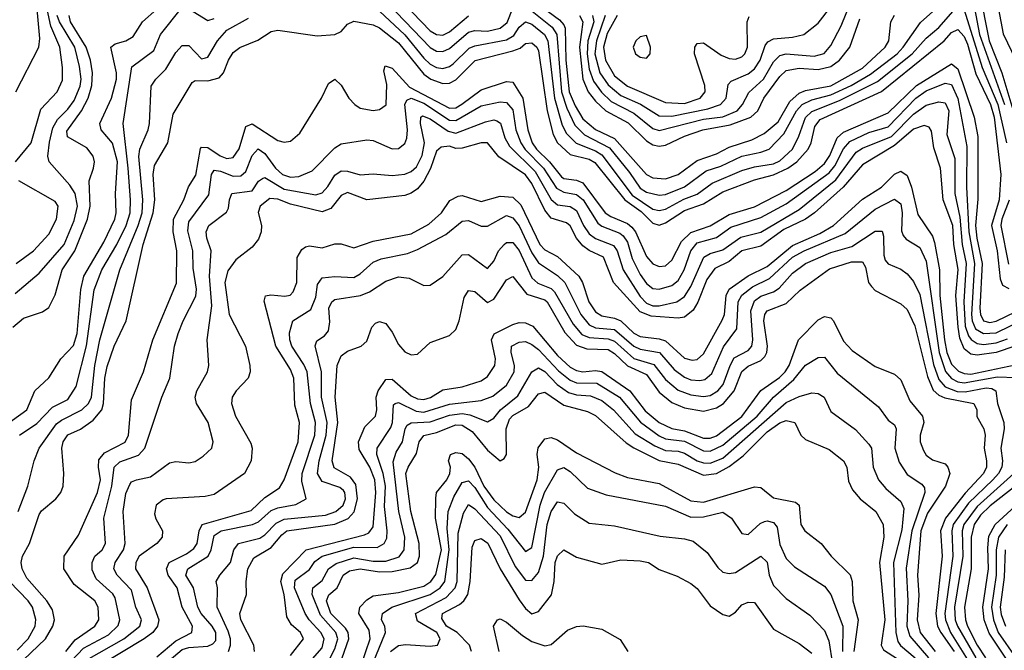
# Model space of a CAD drawing. Header units: inches. Extents: x 501365 to 657855, y 482276 to 547543.
# Tile 599 of 656: x 602758 to 605856, y 507114 to 509097. Entities that reach past the tile are written whole.
import ezdxf

# ---------------------------------------------------------------- set-up
doc = ezdxf.new("R2010")
doc.units = ezdxf.units.IN
doc.header["$MEASUREMENT"] = 0
doc.layers.add('A6500', color=7, linetype='Continuous')

msp = doc.modelspace()

# ---------------------------------------------------------------- linework, layer by layer
at = {"layer": 'A6500', "color": 5}
for points, elevation in [([(603938.3, 509178.3), (604050, 509062.2), (604070, 509049.8), (604090, 509048.6), (604110, 509058.8), (604170, 509109.3)], 3280), ([(604330, 509191), (604456.3, 509096.3), (604470, 509080.8), (604474.4, 509070), (604476.4, 508970), (604487.2, 508870), (604505.5, 508825.5), (604530, 508785.5), (604570, 508751.9), (604630, 508723.5), (604730, 508610.1), (604750, 508599.9), (604790, 508596.6), (604830, 508610.1), (604890, 508653.8), (604950, 508675.2), (604990, 508695.6), (605061.1, 508718.9), (605100.7, 508739.3), (605144.7, 508775.3), (605180.8, 508839.2), (605210, 508865.3), (605230, 508873.9), (605310, 508888.7), (605410, 508944.6), (605481, 509010), (605492.6, 509030), (605499, 509090), (605510, 509111)], 3280), ([(605750, 509195), (605777.6, 509050), (605856.8, 508830)], 3260), ([(605776.2, 509190), (605807.9, 509030), (605847.6, 508930), (605914.3, 508710)], 3280), ([(603890, 509176.5), (604050, 509009.5), (604070, 508997.9), (604090, 508996.6), (604110, 509006.3), (604170, 509057.5), (604190, 509062.8), (604230, 509061), (604270, 509070.1), (604292, 509088), (604310, 509132.9)], 3260), ([(604350, 509140.8), (604433.5, 509073.5), (604448, 509050), (604463.3, 508870), (604479.1, 508819.1), (604505, 508765), (604535.2, 508735.2), (604613.5, 508693.5), (604676.7, 508616.8), (604710, 508567.4), (604730, 508554), (604770, 508545.1), (604790, 508546.9), (604850, 508571), (604918.4, 508621.6), (604963.7, 508636.3), (605030, 508667.2), (605090, 508680.1), (605115.7, 508690), (605162, 508738), (605201.9, 508810), (605219.9, 508830), (605250, 508845.3), (605310, 508860.2), (605374.2, 508890), (605434.4, 508925.6), (605518.3, 508990), (605537.4, 509010), (605592.1, 509087.9), (605670, 509157.3)], 3260), ([(604559.9, 509110), (604564.2, 509090), (604546, 509030), (604543.6, 508990), (604550, 508941), (604563.3, 508903.2), (604588.7, 508868.7), (604619.4, 508839.4), (604690, 508802.5), (604750, 508754.2), (604770, 508748.9), (604910, 508784.3), (604970, 508791.6), (605015.2, 508810), (605032.5, 508830), (605052.4, 508867.6), (605098.2, 508910), (605130, 508964.8), (605150, 508984.2), (605170, 508989.3), (605257.4, 508982.6), (605289.4, 508990.6), (605310, 509016.1), (605342.6, 509077.4), (605371.5, 509150)], 3340), ([(605830, 509170), (605852.3, 509052.3), (605892, 508970)], 3320), ([(602710, 507818.3), (602781.3, 507870), (602806.1, 507930), (602849.6, 507970.4), (602888.2, 508030), (602928, 508072), (602939.3, 508110), (602951.1, 508248.9), (602960, 508290), (603022.7, 508397.3), (603057.9, 508470), (603062.1, 508490), (603060.1, 508550), (603066.3, 508650), (603050, 508708.4), (603015.2, 508750), (603010.6, 508770), (603047, 508850), (603062.7, 508910), (603062.8, 508930), (603045.6, 509010), (603058.9, 509021.1), (603092.8, 509030), (603115.8, 509044.1), (603144.9, 509090), (603189.5, 509130)], 3280), ([(602745.2, 508650), (602794.1, 508710), (602824.6, 508815.4), (602876.7, 508870), (602893.2, 508906.8), (602893.3, 508946.7), (602884.9, 509010), (602856.5, 509076.5), (602844.6, 509130)], 3360), ([(602746.8, 508870), (602818.9, 509010), (602821.9, 509038.1), (602812.9, 509130)], 3380), ([(602757.7, 507790), (602812.6, 507827.4), (602861.8, 507878.2), (602910, 507902.7), (602936.5, 507943.5), (602968.3, 508071.7), (602992.9, 508247.1), (603017.3, 508310), (603064.5, 508390), (603093.3, 508450), (603105.9, 508490), (603107, 508530), (603099.2, 508630), (603083.5, 508770), (603111.5, 508948.5), (603180.4, 508999.6), (603201.3, 509050), (603267, 509133)], 3260), ([(603290, 509131), (603350, 509094.3), (603370, 509100.1)], 3260), ([(603890, 509123.3), (603970, 509048.9), (604030, 508975.6), (604050, 508957.3), (604070, 508946.1), (604090, 508942.9), (604110, 508949.2), (604121.8, 508958.2), (604172.8, 509007.2), (604190, 509015), (604290, 509033.6), (604313.2, 509046.8), (604330, 509072.9), (604350, 509089.7), (604370, 509083.1), (604409.1, 509050), (604419.6, 509030), (604440.8, 508850), (604465.4, 508765.4), (604478.5, 508738.5), (604508.9, 508708.9), (604570, 508684.7), (604590, 508671.7), (604685.4, 508545.4), (604750, 508501.5), (604770, 508496.8), (604790, 508501.2), (604848, 508532), (604890, 508547.8), (604937.3, 508582.7), (605030, 508622.5), (605070, 508634.7), (605130, 508643.6), (605150, 508652.8), (605189, 508690), (605209.6, 508730.4), (605230.7, 508789.3), (605250, 508808.4), (605337.3, 508842.7), (605457.3, 508902.7), (605565.8, 508990), (605610, 509038.4), (605650, 509072), (605710, 509140.1)], 3240), ([(604600.6, 509110), (604572.5, 509030), (604568, 508990), (604583.6, 508930), (604610, 508892), (604650, 508858.7), (604711.7, 508831.7), (604770, 508794.7), (604810, 508793.9), (604923, 508817), (604963.4, 508830), (604980.4, 508850), (604987, 508893), (604996.3, 508903.7), (605050, 508926.4), (605070, 508942.4), (605087.3, 508970), (605103.9, 509016.1), (605112.3, 509027.7), (605130, 509036.8), (605190, 509041.4), (605225.3, 509050), (605270, 509086.1), (605310, 509137.4)], 3360), ([(605730, 509127.4), (605786.2, 508946.2), (605835.7, 508830), (605862.8, 508710)], 3240), ([(602736.8, 508130), (602770, 508158), (602830, 508178), (602850, 508192.4), (602870, 508231.3), (602892, 508310), (602931.5, 508370), (602972.1, 508470), (602980, 508510), (602976.7, 508590), (602990.7, 508630), (602993.8, 508650), (602990, 508667.6), (602970, 508694.3), (602908.8, 508728.8), (602906.6, 508746.6), (602952.7, 508810), (602973.4, 508850), (602985.8, 508890), (602987.7, 508930), (602981, 508970), (602967.7, 509010), (602918.6, 509090), (602913.9, 509110)], 3320), ([(602744.6, 508235.4), (602820.2, 508299.8), (602898.1, 508390), (602930, 508465.6), (602939.8, 508510), (602933.3, 508550), (602916.2, 508576.2), (602851.5, 508650), (602847.2, 508667.2), (602851.7, 508711.7), (602862.7, 508757.3), (602877.3, 508782.7), (602910, 508815.2), (602930, 508843.1), (602948.3, 508888.3), (602951.3, 508910), (602946.8, 508950), (602931.5, 509010), (602883.4, 509090), (602876.5, 509110)], 3340), ([(602754.1, 507550), (602784.4, 507630), (602804.3, 507710), (602819.7, 507750), (602874.4, 507825.6), (602890, 507838), (602954.4, 507870), (602974.6, 507890), (602984.8, 507910), (602994.3, 508010), (603010.2, 508090), (603073.9, 508310), (603131.6, 508450), (603143.5, 508490), (603145.3, 508530), (603133.6, 508666.4), (603136.6, 508690), (603162.3, 508750), (603166.5, 508770), (603172.1, 508887.9), (603187.1, 508910), (603218.6, 508941.4), (603250, 508993.8), (603270, 509015.7), (603290, 509015.8), (603330, 508973.4), (603343.3, 508976.7), (603350, 508978.7), (603380.3, 509030), (603410, 509063.5), (603478.5, 509101.5)], 3240), ([(602770, 507083.9), (602839.8, 507150), (602862.3, 507190), (602867.5, 507210), (602861.6, 507241.6), (602844.3, 507270), (602781.3, 507341.3), (602766.5, 507370), (602763.5, 507390), (602767.3, 507410), (602788.8, 507450), (602819.2, 507540.8), (602827.3, 507552.7), (602872.2, 507590), (602887.6, 507610), (602895.3, 507630), (602897.2, 507670), (602890.9, 507750), (602895.6, 507770), (602910, 507791.1), (602950, 507809.7), (602990, 507838.1), (603017.3, 507870), (603022.5, 507890), (603025.9, 507970), (603033.5, 508006.5), (603055.7, 508070), (603093.1, 508150), (603146.5, 508390), (603178.5, 508490), (603183.6, 508530), (603178.2, 508610), (603182, 508638), (603224.6, 508710), (603240.7, 508799.3), (603301, 508899), (603310, 508905.7), (603350, 508904.1), (603385.9, 508914.1), (603399.5, 508930), (603415.2, 508970), (603430, 508993.9), (603450.6, 509009.4), (603507.6, 509032.4), (603550, 509059.5), (603570, 509064.3), (603694.1, 509045.9), (603750, 509050.4), (603770, 509060.1), (603790, 509083.2), (603810, 509091.8), (603870, 509080.8), (603890, 509070.8), (603950, 509024), (604030, 508925.5), (604051.7, 508910), (604090, 508896.1), (604110, 508897.5), (604130, 508907.4), (604191.7, 508968.4), (604310, 508998.7), (604332.4, 509007.6), (604350, 509021.6), (604370, 509024), (604385.5, 509010), (604390, 508998.6), (604417.6, 508810), (604436.1, 508736.1), (604450, 508710), (604490, 508672.7), (604550, 508658.6), (604567.5, 508647.5), (604661.8, 508530), (604713.5, 508493.5), (604750, 508457.2), (604770, 508450.5), (604790, 508458.2), (604850, 508497.1), (604910, 508517.7), (604970, 508555.1), (605070, 508593.2), (605130, 508609.4), (605174.5, 508630), (605203, 508650), (605238.8, 508690), (605248.1, 508710), (605259.3, 508760.7), (605276.7, 508783.3), (605470, 508870.8), (605666.1, 509030), (605690, 509056.5), (605710, 509065.7), (605730, 509044.3), (605740.1, 509019.9), (605766.3, 508926.3), (605811.9, 508830), (605823.4, 508790), (605845, 508610), (605839.3, 508530), (605815.4, 508450), (605833, 508370), (605842.5, 508282.5), (605850, 508262), (605870, 508251.3)], 3220), ([(604519.5, 509110), (604530.2, 509090), (604519.6, 509010), (604529.6, 508910), (604546.9, 508870), (604570, 508840.4), (604602.2, 508810), (604672.7, 508772.7), (604730, 508715.5), (604750, 508703.3), (604770, 508699), (604790, 508702.6), (604850, 508730.3), (604907.9, 508750), (604993.3, 508766.7), (605058.9, 508790), (605080.2, 508810), (605099.1, 508850), (605150, 508918.5), (605170, 508937.1), (605210, 508944.7), (605270, 508940.7), (605310, 508950), (605337.8, 508970), (605370.2, 509010), (605400.8, 509099.2)], 3320), ([(604637.8, 509110), (604606.5, 509053.5), (604595.1, 509010), (604600.9, 508970), (604630, 508920.3), (604670, 508888.2), (604790, 508836.6), (604850, 508833.3), (604899.5, 508850), (604914.5, 508870), (604913.6, 508890), (604881.7, 508990), (604881.9, 509010), (604890, 509022.2), (604910, 509023.9), (604965.3, 508985.3), (604990, 508974.8), (605010, 508973.2), (605030, 508980.3), (605039.7, 508990), (605047.8, 509010), (605047, 509090), (605053.6, 509106.4)], 3380), ([(602903.6, 507110), (602933, 507147), (602994.5, 507190), (603007.4, 507210), (603005.6, 507250), (602994.5, 507270), (602930, 507321.2), (602897.1, 507370), (602897.9, 507410), (602943.7, 507476.3), (603003.2, 507610), (603013.1, 507650), (603006.1, 507690), (603007.5, 507712.5), (603025.5, 507734.5), (603090, 507768.3), (603100.6, 507790), (603110, 507901.8), (603148.1, 507990), (603177.3, 508090), (603251.4, 508268.6), (603252.6, 508370), (603240.8, 508430), (603242.5, 508470), (603274.4, 508530), (603289.2, 508570.8), (603312.2, 508607.8), (603327.7, 508692.3), (603330, 508695.9), (603350, 508695), (603388.6, 508668.6), (603410, 508660.2), (603430, 508664), (603448.9, 508691.1), (603470, 508760.5), (603490, 508769.2), (603570, 508716.5), (603590, 508712.2), (603610, 508715), (603640.1, 508739.9), (603708.2, 508850), (603730, 508896.4), (603749.4, 508910), (603770, 508890.5), (603793.8, 508850), (603812.6, 508830), (603830, 508818.6), (603870, 508811), (603890, 508814.2), (603910.8, 508829.2), (603913.1, 508893.1), (603903.5, 508936.5), (603907.9, 508952.1), (603930, 508944.2), (603985.1, 508885.1), (604110, 508818.4), (604130, 508820.2), (604149.3, 508830.7), (604210, 508876.4), (604290, 508902.9), (604310, 508900.6), (604341.6, 508850), (604357.3, 508750), (604370.8, 508710), (604384.5, 508690), (604424.6, 508650), (604462.5, 508602.5), (604470, 508597), (604510, 508592.5), (604530, 508584.2), (604600.5, 508490), (604617.8, 508477.8), (604670, 508456.1), (604684.5, 508444.5), (604695.4, 508430), (604730, 508352.3), (604750, 508329.7), (604770, 508320.3), (604790, 508322.9), (604810, 508340.3), (604840.5, 508399.5), (604870, 508428.2), (604930, 508449), (604990, 508483.8), (605070, 508508.6), (605170, 508559.4), (605260.5, 508619.5), (605290, 508645), (605306.5, 508670), (605330, 508725.3), (605350, 508743.7), (605490, 508803.7), (605579.4, 508890), (605690, 508958.1), (605710, 508942.6), (605760.6, 508790), (605772.9, 508730), (605772.4, 508532.4), (605765.3, 508450), (605769, 508410), (605786.3, 508330), (605779.3, 508190), (605781, 508170), (605790, 508150.1), (605810, 508144.9), (605830, 508149.1), (605956.3, 508210)], 3180), ([(602900.7, 507059.3), (602959.2, 507120.8), (603037.5, 507162.5), (603068.4, 507191.6), (603073.2, 507210), (603058.5, 507278.5), (603051.6, 507291.6), (602998.9, 507338.9), (602986.9, 507366.9), (602986, 507390), (602994.8, 507410), (603017.7, 507430), (603028.3, 507450), (603022.9, 507530), (603048.8, 507630), (603055.2, 507690), (603073.7, 507706.3), (603131.9, 507728.1), (603152.1, 507750), (603205.8, 507910), (603230.4, 507970), (603245.2, 508070), (603257.2, 508110), (603272.3, 508150), (603312.5, 508227.5), (603314.1, 508250), (603304.4, 508315.6), (603303.6, 508370), (603287.4, 508432.6), (603290, 508460.9), (603353.7, 508546.3), (603361.6, 508610), (603370, 508623.7), (603390, 508621), (603430, 508604.6), (603453.8, 508606.2), (603470, 508619.6), (603490, 508670.2), (603508.8, 508691.2), (603530, 508676.3), (603562.9, 508630), (603584.8, 508610), (603610, 508601.9), (603636.5, 508603.5), (603678.8, 508621.2), (603750, 508694.1), (603770, 508706.7), (603850, 508718.8), (603870, 508717.1), (603930, 508690.7), (603950, 508692.2), (603970, 508707.7), (603975.8, 508724.2), (603978.1, 508750), (603970, 508830), (603976.3, 508843.7), (603990, 508849.6), (604030, 508834.2), (604110, 508781.4), (604130, 508780.1), (604210, 508826.3), (604270, 508838.5), (604290, 508836.5), (604310, 508813.2), (604319.3, 508750), (604335.1, 508710), (604348.9, 508688.9), (604406.5, 508630), (604447.2, 508567.2), (604470, 508554.4), (604510, 508547.6), (604530.5, 508530.5), (604576.9, 508456.9), (604590, 508447.1), (604645.9, 508425.9), (604657.2, 508417.2), (604670, 508397.8), (604685.5, 508345.5), (604710, 508295.2), (604730, 508267.4), (604750, 508251.6), (604770, 508249.4), (604810, 508261), (604830, 508276.4), (604848.7, 508310), (604870, 508370.1), (604890, 508394.8), (604950, 508412.2), (604995.8, 508444.2), (605090, 508475.1), (605170, 508517.9), (605304.4, 508615.6), (605322.2, 508637.8), (605350, 508690.7), (605370, 508713.5), (605430, 508741.8), (605490, 508760.2), (605578, 508850), (605610, 508873.5), (605670, 508897.5), (605690, 508892.7), (605709.5, 508849.4), (605737.7, 508697.7), (605737.1, 508570), (605743.7, 508430), (605761.6, 508330), (605752.6, 508170), (605754.6, 508150), (605765.2, 508125.2), (605790, 508109.7), (605830, 508112.4), (605970, 508180.6)], 3160), ([(602970, 507084), (603085.8, 507150), (603136.2, 507190), (603141.6, 507210), (603124.1, 507250), (603110, 507303), (603064.8, 507350), (603054.3, 507370), (603058.8, 507390), (603085.2, 507430), (603089.9, 507450), (603083.7, 507550), (603092.8, 507607.2), (603104.6, 507635.4), (603110, 507643.5), (603126, 507650), (603170, 507659.3), (603230, 507703.2), (603250, 507707.5), (603290, 507703.5), (603310, 507707.9), (603335.6, 507724.4), (603362.5, 507750), (603367.2, 507770), (603351.1, 507830), (603314.9, 507890), (603310.4, 507910), (603315.5, 507930), (603349.3, 507990), (603353.5, 508010), (603348, 508090), (603362.6, 508197.4), (603355.2, 508290), (603360.7, 508370), (603347.2, 508410), (603345.1, 508430), (603353.4, 508450), (603408.5, 508491.5), (603415.6, 508504.4), (603418.1, 508530), (603425.9, 508550), (603490, 508558.3), (603510, 508589), (603522.4, 508597.6), (603530, 508600.6), (603590, 508564.4), (603690, 508545.8), (603710, 508552.1), (603728, 508572), (603750, 508607.7), (603770, 508621.6), (603790, 508620.7), (603830, 508609.3), (603870, 508612), (603930, 508606.9), (603970, 508610.8), (603990, 508619.4), (604006.2, 508633.8), (604024.8, 508670), (604032.1, 508710), (604019.3, 508770), (604020.2, 508790), (604025.4, 508794.6), (604050, 508785.1), (604106, 508746), (604130, 508740.2), (604224.2, 508775.8), (604250, 508781.6), (604259, 508779), (604271.2, 508771.2), (604284.9, 508724.9), (604299, 508699), (604379.8, 508619.8), (604430, 508531.5), (604450, 508515.1), (604490, 508509.3), (604510, 508497.3), (604531.8, 508450), (604550, 508423.5), (604570, 508409.3), (604626.9, 508386.9), (604637.7, 508370), (604656.3, 508310), (604710, 508226.1), (604730, 508205.3), (604750, 508197.6), (604770, 508196.9), (604825.4, 508210), (604850, 508226.9), (604870, 508258), (604910.3, 508350), (604930, 508362), (604970, 508373.3), (605026.5, 508413.5), (605090, 508428.4), (605210, 508499.6), (605326.3, 508593.8), (605390, 508679.9), (605410, 508692.4), (605501.4, 508730), (605570, 508800), (605610, 508828.1), (605650, 508838.4), (605670, 508835.6), (605681, 508810), (605675.5, 508735.5), (605699.9, 508659.9), (605700.6, 508550), (605716.4, 508476.4), (605723.3, 508390), (605736.2, 508330), (605728.3, 508210), (605733.1, 508133.1), (605743.1, 508103.1), (605751.1, 508091.1), (605770, 508078.6), (605790, 508075.6), (605830, 508081.2), (605866.2, 508093.8)], 3140), ([(605888.4, 508070), (605830, 508050.9), (605770, 508041.7), (605750, 508044.9), (605730, 508061.9), (605715.7, 508095.7), (605710.5, 508130), (605703.2, 508230), (605710.9, 508310.9), (605696.5, 508390), (605693.5, 508450), (605663.9, 508530), (605654.8, 508630), (605634, 508694), (605626.4, 508746.4), (605619.1, 508759.1), (605604.2, 508764.1), (605570, 508752.2), (605510, 508701.4), (605410, 508640.2), (605349.3, 508570.7), (605258.6, 508490), (605230.1, 508470.1), (605162.7, 508437.3), (605090, 508384.4), (605030, 508369.6), (604990, 508337), (604945.1, 508314.9), (604920, 508280), (604891.7, 508208.4), (604876.6, 508183.4), (604850, 508161.2), (604830, 508157.9), (604744.4, 508164.4), (604710, 508178), (604626.9, 508270), (604595.3, 508350), (604550, 508371), (604530, 508385.7), (604510.4, 508410.4), (604490, 508448.4), (604478.3, 508458.3), (604430, 508472.7), (604410, 508498), (604370, 508581.6), (604350, 508609.5), (604265.4, 508665.4), (604230, 508709.5), (604210, 508709.3), (604150, 508693.1), (604130, 508692.3), (604110, 508699), (604083.8, 508696.2), (604070, 508683.1), (604050.7, 508629.3), (604030, 508588.9), (604010, 508565.2), (603990, 508551), (603970, 508544.1), (603850, 508530.5), (603790, 508553.4), (603770, 508543.6), (603736.8, 508503.2), (603710, 508492.2), (603610, 508516.6), (603570, 508532.6), (603545.3, 508534.7), (603515, 508510), (603509, 508491), (603519.2, 508450), (603518.3, 508430), (603510, 508407.1), (603490, 508381.8), (603438.1, 508341.9), (603412.8, 508307.2), (603403.5, 508270), (603417.6, 508170), (603468.5, 508070), (603482.4, 508010), (603483.1, 507990), (603477.5, 507970), (603439.3, 507930), (603426.6, 507910), (603424.6, 507890), (603437.5, 507850), (603485.6, 507765.6), (603489.5, 507749.5), (603487.1, 507710), (603465.1, 507670), (603370, 507604.1), (603342.4, 507597.6), (603219.6, 507590), (603210, 507587.6), (603187.7, 507570), (603183, 507543), (603186.9, 507526.9), (603207.5, 507490), (603206.4, 507470), (603189.9, 507450), (603134.7, 507410), (603123.8, 507390), (603122.9, 507370), (603159.5, 507310), (603195.7, 507210), (603192.4, 507190), (603177.1, 507170), (603150.2, 507150), (603013, 507066.9)], 3120), ([(602747.8, 508330), (602801.9, 508370), (602850, 508422.6), (602874.5, 508470), (602879.1, 508510), (602870, 508524.8), (602755.3, 508590)], 3360), ([(603190, 507093.4), (603250, 507143.4), (603299.6, 507170), (603302.1, 507190), (603269.7, 507250), (603253.4, 507310), (603225.5, 507350), (603220.2, 507370), (603228.7, 507390), (603283, 507417), (603306, 507434), (603316.2, 507450), (603322.5, 507490), (603332.2, 507510), (603486.2, 507553.8), (603530, 507594.6), (603575.2, 507624.8), (603590.4, 507649.6), (603634.8, 507770), (603638.2, 507830), (603624.3, 507884.3), (603620.9, 507970), (603610, 507996.9), (603564, 508070), (603527.8, 508212.2), (603531.5, 508228.5), (603548.7, 508231.3), (603592.5, 508227.5), (603609.4, 508230.6), (603619.2, 508240.8), (603630.7, 508270), (603631.4, 508348.6), (603645.8, 508374.2), (603657, 508383), (603670, 508386.3), (603710, 508379.4), (603750, 508391.6), (603770, 508392.2), (603810, 508379.4), (603870, 508400.6), (603990, 508423.2), (604046, 508454), (604085.7, 508490), (604111.3, 508528.7), (604137.7, 508542.3), (604150, 508544.5), (604210, 508525.6), (604270, 508541.6), (604310, 508539.2), (604334.5, 508514.5), (604394.7, 508390), (604410, 508373.4), (604450, 508352.5), (604517.2, 508290), (604528.9, 508270), (604549.3, 508210), (604570, 508178.4), (604590, 508166.1), (604630, 508158.7), (604650, 508150), (604690, 508110.7), (604710, 508100.2), (604770, 508093.5), (604790, 508086.9), (604850, 508032.1), (604874.2, 508025.8), (604890, 508028.8), (604910, 508046.7), (604968.1, 508151.9), (604975.4, 508170), (604980.8, 508230), (604990.5, 508250), (605050, 508291.3), (605110, 508321.2), (605190, 508386.8), (605275.5, 508424.5), (605318.8, 508450), (605410, 508532.7), (605470, 508570.1), (605510, 508610.7), (605530, 508620.1), (605550, 508606.8), (605564.1, 508570), (605583.9, 508483.9), (605630, 508416.6), (605636.7, 508396.7), (605651.9, 508310), (605652.6, 508230), (605667.6, 508090), (605675.2, 508050), (605690, 508013.9), (605711.5, 507991.5), (605730, 507983.9), (605750, 507982.6), (605930, 508019.6)], 3080), ([(603214.6, 507070), (603270, 507116.8), (603290, 507122.8), (603350, 507126.6), (603365.7, 507134.3), (603375.1, 507144.9), (603375.3, 507170), (603363.8, 507190), (603329.2, 507230), (603319.3, 507250), (603305.1, 507310), (603281.4, 507350), (603287.3, 507370), (603351, 507410), (603360.6, 507430), (603370, 507475.5), (603392.1, 507490), (603490.7, 507509.3), (603510, 507518.4), (603550, 507553.2), (603570, 507562.3), (603627.4, 507572.6), (603659.1, 507590), (603646, 507646), (603647.4, 507670), (603686.7, 507790), (603688.9, 507830), (603672.8, 507890), (603662.4, 507990), (603652.5, 508012.5), (603614.7, 508070), (603607.8, 508090), (603607.4, 508112.6), (603617.2, 508150), (603674.6, 508185.4), (603690, 508224.7), (603695.3, 508264.7), (603710, 508285.3), (603750, 508289.7), (603810, 508286.6), (603830, 508298), (603870, 508334.6), (603895.2, 508344.8), (603977.9, 508362.1), (604010, 508374.5), (604098.6, 508421.4), (604150, 508463), (604170, 508465), (604210, 508447.5), (604230, 508448), (604290, 508480.8), (604310, 508473.4), (604330, 508448.7), (604370, 508363.8), (604390, 508332.4), (604450, 508292.8), (604472.8, 508270), (604523.2, 508170), (604550, 508137), (604570, 508128.3), (604630, 508122.4), (604690, 508070.4), (604710, 508060.9), (604770.7, 508050.7), (604817, 507997), (604850, 507972.5), (604870, 507964.4), (604897.9, 507962.1), (604914.1, 507965.9), (604935.3, 507984.7), (604972.1, 508067.9), (605014.8, 508125.2), (605019, 508210), (605030, 508230.8), (605063.5, 508256.5), (605117, 508283), (605190, 508350.4), (605225.9, 508370), (605355, 508425), (605450, 508501.5), (605510, 508532.2), (605530, 508517.6), (605535, 508490), (605532.8, 508432.8), (605537.9, 508417.9), (605547, 508407), (605590, 508380.9), (605610, 508338), (605650.5, 508050.5), (605670.7, 507990.7), (605690, 507968.5), (605710, 507958.1), (605730, 507954.8), (605834, 507974), (605891.7, 507971.7)], 3060), ([(605871.1, 508528.9), (605848.2, 508470), (605844.8, 508450), (605868.6, 508328.5)], 3240), ([(603415.8, 507110), (603422.1, 507130), (603421.2, 507150), (603414.5, 507174.5), (603379.9, 507250), (603381.1, 507310), (603376.5, 507330), (603387.7, 507350), (603421.8, 507390), (603431.8, 507430), (603446.3, 507450), (603513.4, 507466.6), (603530, 507476.8), (603565.7, 507514.3), (603590, 507525.9), (603720.7, 507539.3), (603753.3, 507550), (603775.7, 507570), (603783.5, 507590), (603781.7, 507610), (603776.8, 507616.8), (603765.9, 507625.9), (603710, 507645.2), (603694.9, 507670), (603700.6, 507710), (603722, 507790), (603725.5, 507830), (603708.3, 507910), (603708.2, 507990), (603688.3, 508071.7), (603692.9, 508087), (603717.1, 508102.9), (603730, 508119), (603733.6, 508146.4), (603731, 508190), (603740.2, 508210), (603750, 508217.4), (603830.9, 508229.1), (603858.7, 508241.3), (603910, 508274.5), (603950, 508288.8), (603983.9, 508283.9), (604030, 508261.4), (604050, 508261.6), (604090, 508289.3), (604150, 508357.4), (604170, 508358.5), (604230, 508315), (604250, 508337.6), (604265.1, 508370), (604282.3, 508390), (604290, 508396.6), (604310, 508396.6), (604330, 508371), (604370, 508285.1), (604388.1, 508268.1), (604430, 508251.5), (604441.3, 508241.3), (604499.1, 508139.1), (604527.2, 508107.2), (604550, 508097.2), (604610, 508093.7), (604630, 508086.1), (604690, 508031.9), (604753.1, 508013.1), (604790, 507965), (604830, 507932.4), (604870, 507917.1), (604910, 507911.7), (604930, 507915.5), (604954.8, 507930), (604971.1, 507950), (604992.9, 508010), (605006.4, 508033.6), (605050, 508056.6), (605062, 508070), (605064.5, 508090), (605058.1, 508181.9), (605070, 508212.8), (605090, 508227.1), (605130, 508241.2), (605147.7, 508252.3), (605190, 508299.4), (605230, 508330), (605310, 508364.5), (605376.6, 508383.4), (605450, 508432.4), (605471.7, 508431.7), (605475.7, 508415.7), (605476.4, 508356.4), (605481.2, 508341.2), (605490, 508329), (605530, 508312.3), (605550, 508298), (605570, 508273.5), (605590, 508233), (605633, 508013), (605650, 507965.3), (605670, 507942.4), (605707.6, 507927.6), (605733.1, 507926.9), (605798.9, 507938.9), (605817, 507937), (605829.1, 507930), (605834.5, 507890), (605854.3, 507830), (605855.2, 507810), (605844.5, 507750), (605850.5, 507710), (605847.7, 507690), (605837.4, 507670), (605819.6, 507650), (605743.5, 507576.5), (605695.2, 507510), (605690.4, 507490), (605694.3, 507410), (605669, 507230), (605670.6, 507210), (605686.7, 507170), (605749.5, 507069.5)], 3040), ([(603496.7, 507110), (603495, 507130), (603454.1, 507210), (603450.6, 507230), (603471.5, 507290), (603470.6, 507330.6), (603476.2, 507370), (603494.8, 507405.2), (603550, 507436.8), (603582.7, 507477.3), (603598.7, 507490), (603750, 507510.5), (603791.4, 507528.6), (603810.4, 507549.7), (603821.2, 507590), (603815.6, 507635.6), (603798.6, 507658.6), (603747.7, 507687.7), (603741.2, 507710), (603758.9, 507830), (603751.1, 507910), (603757.1, 508010), (603770, 508039.8), (603790, 508054.2), (603832.4, 508070), (603850, 508086.5), (603866.2, 508130), (603877.7, 508142.3), (603890, 508147.8), (603910, 508141.1), (603930, 508114), (603950, 508075.2), (603970, 508052.7), (603990, 508042.8), (604010, 508045.6), (604050, 508082.1), (604110, 508104.1), (604130, 508123.2), (604140.9, 508150), (604157, 508223), (604170, 508245.4), (604190, 508241.7), (604230, 508207.6), (604250, 508218.1), (604290, 508279.3), (604310, 508289.5), (604353.7, 508233.7), (604410, 508216.3), (604417.6, 508210), (604473.6, 508113.6), (604510, 508073.7), (604542.3, 508062.3), (604610, 508060), (604630, 508047.7), (604670, 508008.4), (604730, 507980.7), (604770, 507925.3), (604810, 507893.2), (604850, 507876.9), (604910, 507865.8), (604950, 507875.9), (604972.8, 507890), (605006.1, 507930), (605030, 507990.7), (605050, 508007.6), (605090, 508024.9), (605102.3, 508037.7), (605109.2, 508050), (605110.9, 508070), (605099.3, 508150), (605102.5, 508170), (605110, 508181.8), (605170, 508204), (605213.9, 508246.1), (605306.3, 508313.7), (605375, 508335), (605410, 508335.7), (605418.7, 508318.7), (605428.5, 508270), (605437.7, 508257.7), (605450, 508245.2), (605530, 508203.6), (605550, 508185.9), (605574.5, 508134.5), (605614.5, 507974.5), (605631.9, 507931.9), (605650, 507916.1), (605668.3, 507908.3), (605760.1, 507890), (605769.7, 507870), (605769.1, 507849.1), (605791.9, 507810), (605795.6, 507790), (605792, 507750), (605800.3, 507710), (605799.8, 507690), (605790.5, 507670), (605732.4, 507607.6), (605670.8, 507530), (605655, 507490), (605659.8, 507410), (605640.7, 507230), (605645.8, 507190), (605655.8, 507170), (605698.3, 507110)], 3020), ([(603610, 507097.6), (603650.8, 507150), (603641.5, 507170), (603613.6, 507193.6), (603599.2, 507219.2), (603590.2, 507289.8), (603580.1, 507330), (603586, 507354), (603659.2, 507430), (603843.3, 507476.7), (603856.4, 507483.6), (603870, 507502.6), (603879.1, 507610), (603875.6, 507650), (603860, 507690), (603825.9, 507745.9), (603824.2, 507770), (603843.8, 507816.2), (603877.2, 507850), (603881.6, 507870), (603879.7, 507910), (603885.8, 507930), (603910, 507965.9), (603930, 507966.6), (603990, 507913.9), (604010, 507904.9), (604030, 507902.8), (604050.9, 507909), (604090, 507933.1), (604150, 507942.4), (604210, 507961.2), (604230, 507975), (604253.5, 508010), (604255.3, 508030), (604242.7, 508090), (604251.2, 508108.8), (604310, 508138.5), (604330, 508144.9), (604350, 508143.6), (604372.9, 508132.9), (604450, 508041), (604490, 508004.6), (604510, 507993.9), (604530, 507990), (604570, 507994), (604590, 507991), (604677.8, 507930), (604726.5, 507866.5), (604770.1, 507830), (604810, 507811.2), (604850, 507804.4), (604910, 507781.2), (604930, 507781), (604950, 507788.7), (605030, 507849.6), (605090, 507930.4), (605148.3, 507971.7), (605166.9, 507990), (605179.3, 508010), (605208.8, 508090), (605270, 508152.8), (605290, 508163.7), (605310, 508159.6), (605318.9, 508150), (605350, 508086), (605377, 508057), (605450, 508006.9), (605510, 507982.7), (605530, 507964.1), (605558.9, 507898.9), (605598.6, 507850), (605602.8, 507830), (605590.9, 507790), (605591, 507770), (605602.1, 507742.1), (605610, 507728.1), (605630, 507712.7), (605670, 507700.1), (605678.3, 507690), (605684.1, 507670), (605670.9, 507630), (605614.4, 507545.6), (605593.6, 507490), (605582.3, 507350), (605587.3, 507287.3), (605581.7, 507210), (605590.9, 507170), (605638.6, 507110)], 2980), ([(603665.2, 507070), (603710, 507122.1), (603716, 507150), (603705.4, 507170), (603668.6, 507210), (603656.4, 507230), (603623.2, 507310), (603625.4, 507334.6), (603670, 507368.6), (603686.8, 507393.2), (603710.3, 507409.7), (603810, 507438.3), (603882.5, 507437.5), (603904.6, 507450), (603913.1, 507466.9), (603914.6, 507490), (603905.8, 507565.8), (603908.7, 507630), (603901.4, 507670), (603882.1, 507730), (603882.5, 507750), (603925.8, 507814.2), (603930.9, 507830), (603934.5, 507885.5), (603939.8, 507890), (603950, 507893.6), (604005.6, 507865.6), (604030, 507863), (604110, 507888.4), (604210, 507899.5), (604247, 507913), (604290, 507948.1), (604313.9, 507990), (604315.5, 508010), (604305, 508050), (604305.4, 508070), (604330, 508083), (604350, 508084.8), (604370, 508075.9), (604390, 508059.8), (604453.1, 507993.1), (604490, 507963.4), (604510, 507955.4), (604573.5, 507953.5), (604644.8, 507910), (604711.2, 507831.2), (604770, 507788.4), (604790, 507778.7), (604850, 507771.7), (604910, 507741.5), (604930, 507740.4), (604970, 507758.6), (605077.9, 507850), (605129.9, 507910), (605194, 507966), (605230, 508010.1), (605270, 508035.1), (605290, 508036), (605330, 507985.5), (605459.8, 507879.8), (605490, 507837.2), (605510, 507822.7), (605516, 507810), (605511.7, 507750), (605525.5, 507705.5), (605550, 507667.2), (605596.3, 507636.3), (605605.1, 507625.1), (605606.1, 507610), (605564.4, 507490), (605547.3, 507372.7), (605552.2, 507270), (605549.5, 507190), (605558.2, 507158.2), (605617, 507090)], 2960), ([(603712.8, 507047.2), (603750, 507118.2), (603758.7, 507150), (603753.1, 507170), (603704.3, 507224.3), (603678.9, 507290), (603680.3, 507310), (603710, 507333.1), (603729.9, 507370), (603753.5, 507386.5), (603810, 507404.8), (603870, 507394.6), (603910, 507394.7), (603951.8, 507408.2), (603968.3, 507430), (603970.2, 507470), (603951.3, 507550), (603933.2, 507706.8), (603942.6, 507737.4), (603962.2, 507770), (603970.6, 507810), (603977.6, 507822.4), (603990, 507829.7), (604050, 507832), (604110, 507853.3), (604150, 507858.9), (604174.7, 507854.7), (604230, 507832), (604250, 507844.4), (604270.8, 507870), (604325.5, 507914.5), (604370, 507989.2), (604390, 508002.2), (604410, 507990.7), (604449.6, 507949.6), (604484.6, 507924.6), (604510, 507917), (604554.2, 507914.2), (604590, 507899.3), (604626, 507870), (604694.8, 507794.8), (604756.5, 507756.5), (604790, 507742.7), (604830, 507740.2), (604850, 507733.8), (604889.9, 507709.9), (604910, 507703.7), (604930, 507702.9), (604970, 507718.2), (605170, 507892.7), (605210, 507912.2), (605250, 507923.8), (605270, 507921.3), (605289.2, 507910), (605310, 507864.5), (605387.9, 507807.9), (605430, 507761.7), (605437.6, 507750), (605443.1, 507690), (605459.9, 507650), (605483, 507623), (605530, 507581.9), (605539.5, 507559.5), (605533, 507493), (605507.6, 507390), (605514.4, 507170), (605521.3, 507141.4), (605529.2, 507129.2), (605575.9, 507090)], 2940), ([(603772.9, 507090), (603794.1, 507150), (603791.8, 507170), (603783.3, 507183.3), (603737.6, 507230), (603723.8, 507270), (603731.1, 507288.9), (603757.6, 507310), (603775.9, 507350), (603796.1, 507363.9), (603830, 507370.6), (603890, 507360.6), (603930, 507361.9), (603986.7, 507373.4), (604010.2, 507390), (604016.2, 507410), (604014.7, 507450), (603988.5, 507550), (603973.4, 507670), (603980.1, 507690), (604006.7, 507733.3), (604015.2, 507770), (604030.2, 507789.8), (604070, 507799.2), (604130, 507823.2), (604150, 507821.9), (604181.7, 507801.7), (604230, 507743.3), (604270, 507710.1), (604282.7, 507717.3), (604289.9, 507730.1), (604288.8, 507810), (604299.4, 507840.6), (604310, 507852.4), (604359.2, 507880.8), (604390, 507920.1), (604410, 507926.1), (604470, 507885.2), (604544.5, 507864.5), (604570, 507852.4), (604666.3, 507766.3), (604690.3, 507750.3), (604770, 507711.2), (604830, 507699.8), (604910, 507664.8), (604950, 507670), (604990, 507691.9), (605034.1, 507725.9), (605110, 507801), (605150, 507829.5), (605170, 507836.5), (605196.8, 507830), (605216, 507790), (605230, 507776.6), (605305.3, 507745.3), (605350.1, 507710), (605359.9, 507690), (605365.7, 507645.7), (605378.4, 507618.4), (605402, 507590), (605451.8, 507550), (605474.3, 507510), (605477, 507470), (605463.7, 507390), (605479.9, 507210), (605468.4, 507130), (605475.3, 507115.3), (605545.8, 507070)], 2920), ([(603833.9, 507070), (603861.3, 507150), (603857.3, 507177.3), (603825.8, 507230), (603828.2, 507250), (603850, 507273.2), (603870, 507285.6), (603950, 507296.2), (604030, 507316.2), (604052.1, 507330), (604067.9, 507352.1), (604085.5, 507430), (604066, 507530), (604067.3, 507592.7), (604070, 507610.1), (604101.8, 507650), (604111.2, 507670), (604113.6, 507690), (604107.7, 507710), (604114, 507730), (604130, 507736.4), (604150, 507733), (604170, 507716.5), (604190, 507690.1), (604218.8, 507630), (604250, 507587.5), (604290, 507549.8), (604310, 507537.1), (604330, 507532), (604350, 507548.8), (604386.4, 507650), (604391.3, 507690), (604386.8, 507730), (604389.1, 507750.9), (604410, 507778.6), (604430, 507782.9), (604450, 507776.1), (604510, 507735.1), (604631.6, 507671.6), (604670, 507657.3), (604770, 507638.2), (604870, 507584), (604910, 507580), (605070, 507627.6), (605090, 507626), (605130, 507593), (605199.4, 507579.4), (605210.9, 507570), (605216.2, 507510), (605228.7, 507490), (605279.8, 507450), (605311.4, 507410), (605371.2, 507351.2), (605377.2, 507330), (605379.1, 507270), (605395.9, 507210), (605382, 507110)], 2880), ([(603860.2, 507050), (603909, 507170), (603906.9, 507190), (603896.4, 507210), (603899.5, 507230), (603929.2, 507250), (604050, 507289.3), (604080.8, 507310), (604095.6, 507330), (604109.3, 507430), (604103.3, 507496.6), (604106.1, 507550), (604123.9, 507596.1), (604150, 507641.4), (604170, 507647.4), (604190, 507625.8), (604230, 507563.5), (604294.4, 507494.4), (604350, 507424.6), (604370, 507436.8), (604396.1, 507570), (604409.3, 507610.7), (604450, 507681.1), (604470, 507688.4), (604490, 507676.2), (604544.3, 507624.3), (604603, 507603), (604790, 507567.1), (604870, 507532.5), (604910, 507533.6), (604970, 507548.6), (604997.9, 507530), (605030, 507481.3), (605050, 507478), (605087.6, 507512.4), (605101.3, 507518.7), (605110, 507521.1), (605130, 507516), (605141.2, 507501.2), (605150, 507446.4), (605170, 507403), (605196.3, 507376.3), (605290, 507315.3), (605309.6, 507290), (605347.6, 507190), (605347.3, 507110)], 2860), ([(605885.9, 507670), (605770, 507565.9), (605729, 507510), (605723.5, 507490), (605725.7, 507410), (605699.1, 507250), (605701.6, 507210), (605708.6, 507190), (605765.8, 507090)], 3060), ([(605940.9, 507670), (605811.3, 507568.7), (605781.2, 507538.8), (605761.2, 507510), (605751.6, 507470), (605751.2, 507370), (605730.3, 507250), (605733.8, 507210), (605740.4, 507190), (605770.9, 507130), (605797.1, 507090)], 3080), ([(603924.6, 507110), (603950, 507129), (603972.5, 507132.4), (604050, 507127.3), (604072.7, 507130), (604081, 507150), (604070.8, 507170), (604010, 507206), (604003.4, 507230), (604099.6, 507280.3), (604128.1, 507310), (604134.4, 507330), (604138.1, 507481.9), (604154.5, 507545.5), (604170, 507572.2), (604190, 507558.5), (604270, 507473.6), (604317.2, 507377.2), (604350, 507334.2), (604370, 507333.4), (604390, 507358.5), (604405.9, 507410), (604418, 507510), (604430, 507550.2), (604450, 507580.5), (604470, 507576.8), (604503.2, 507543.2), (604550, 507514.2), (604630, 507505.9), (604773.1, 507473.1), (604850, 507464.7), (604877.4, 507457.4), (604921.5, 507421.5), (604954.5, 507374.5), (604970, 507359.8), (604990, 507355.1), (605010, 507358.7), (605090.4, 507410.4), (605110, 507391.1), (605116, 507350), (605130, 507317.4), (605170, 507276.8), (605244.2, 507224.2), (605290, 507176), (605303.4, 507143.4), (605315.4, 507070)], 2840), ([(605872.7, 507070), (605807.7, 507167.7), (605792.8, 507210), (605788.5, 507250), (605806.5, 507370), (605803.9, 507436.1), (605807.5, 507472.5), (605826.7, 507510), (605890, 507567.7)], 3120), ([(605864.5, 507510), (605837.2, 507470), (605830.2, 507430), (605830.5, 507350), (605815.4, 507250), (605821.3, 507210), (605836.6, 507170), (605891.9, 507090)], 3140), ([(604179.6, 507110), (604173.3, 507130), (604134.6, 507170), (604101.5, 507190), (604086.4, 507213.6), (604088.4, 507230), (604141.9, 507258.1), (604156, 507270), (604168.2, 507290), (604175.3, 507330), (604181.6, 507438.4), (604190, 507459.6), (604210, 507465.1), (604231.4, 507451.4), (604270, 507370), (604330, 507272.6), (604350, 507245.4), (604370, 507228.3), (604390, 507236.3), (604431.2, 507288.8), (604439.7, 507330), (604442.9, 507390), (604450, 507411), (604470, 507430.1), (604510, 507407.3), (604590, 507385.3), (604650, 507398.5), (604710, 507395.7), (604736, 507390), (604770, 507368.6), (604827.1, 507347.1), (604870, 507324.1), (604890, 507307.9), (604930, 507253.7), (604970, 507226.7), (604990, 507221.5), (605010, 507234.1), (605030, 507257.1), (605050, 507265.9), (605070, 507263.9), (605130, 507180.4), (605210, 507135.7), (605250, 507105.1)], 2820), ([(605858.3, 507430), (605855.8, 507344.2), (605843.1, 507250), (605846.4, 507226.4), (605859.5, 507190)], 3160), ([(602750, 507114.3), (602785, 507150), (602806.7, 507190), (602809, 507211), (602798.7, 507250), (602785.4, 507270), (602726.2, 507330)], 3240), ([(604266.9, 507110), (604248.5, 507190), (604261.8, 507210), (604270, 507213.3), (604290, 507202.9), (604340.3, 507160.3), (604370, 507141.2), (604410, 507128), (604430, 507132.5), (604482.2, 507177.8), (604510, 507189.2), (604531, 507191), (604590, 507180.8), (604647.6, 507147.6), (604671.6, 507110)], 2780)]:
    msp.add_lwpolyline(points, dxfattribs=dict(at, elevation=elevation))
at = {"layer": 'A6500', "color": 5, "elevation": 3420}
msp.add_lwpolyline([(604730, 509047.4), (604710, 509042.6), (604696.8, 509030), (604688.3, 509010), (604695.5, 508990), (604710, 508978.6), (604730, 508976.3), (604741.9, 508990), (604742.7, 509010)], close=True, dxfattribs=at)

doc.saveas('drawing.dxf')
